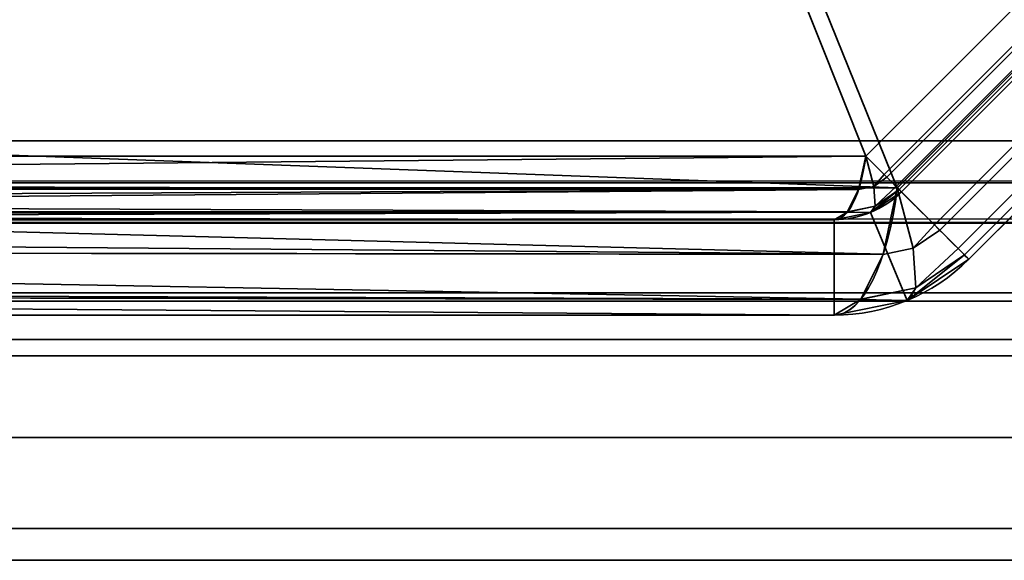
# Model space of a CAD drawing. Header units: millimetres. Extents: x -603 to 3703, y -115 to 249.
# Tile 317 of 656: x 1012.04 to 1019.27, y -33.3 to -29.33. Entities that reach past the tile are written whole.
import ezdxf

# ---------------------------------------------------------------- set-up
doc = ezdxf.new("R2010")
doc.units = ezdxf.units.MM
doc.layers.add('152', color=7, linetype='Continuous', true_color=0xffffff)

# ---------------------------------------------------------------- blocks, each defined once
blk = doc.blocks.new('UG_SURFACE_126')
at = {"layer": '152', "color": 252, "linetype": 'Continuous', "lineweight": 35}
for points in [[(1008.8675, -6.8266, 1160.357), (998.8266, -16.8675, 1160.357), (998.8266, -30.3324, 1165.4195), (1018.2525, -30.3324, 1172.7232)], [(1018.2525, -30.3324, 999.7768), (998.8266, -30.3324, 1007.0806), (998.8266, -16.8675, 1012.143), (1008.8675, -6.8266, 1012.143)], [(1018.2525, -30.3324, 1172.7232), (1022.3324, -26.2525, 1172.7232), (1022.3324, -6.8266, 1165.4195), (1008.8675, -6.8266, 1160.357)], [(1008.8675, -6.8266, 1012.143), (1022.3324, -6.8266, 1007.0806), (1022.3324, -26.2525, 999.7768), (1018.2525, -30.3324, 999.7768)], [(1018.4848, -30.5648, 1172.1051), (999.5266, -29.8676, 1164.7152), (999.5266, -17.1575, 1159.9364), (1009.1574, -7.5266, 1159.9364)], [(1009.1574, -7.5266, 1159.9364), (1021.8676, -7.5266, 1164.7152), (1022.5648, -26.4849, 1172.1051), (1018.4848, -30.5648, 1172.1051)], [(999.5266, -17.1575, 1012.5636), (999.5266, -29.8676, 1007.7848), (1018.4848, -30.5648, 1000.3949), (1022.5648, -26.4849, 1000.3949)], [(1018.3887, -30.4687, 1172.884), (1022.4687, -26.3888, 1172.884), (1022.3324, -26.2525, 1172.7232), (1018.2525, -30.3324, 1172.7232)], [(1022.4687, -26.3888, 999.616), (1018.3887, -30.4687, 999.616), (1018.2525, -30.3324, 999.7768), (1022.3324, -26.2525, 999.7768)], [(1022.4884, -26.4084, 1172.9071), (1022.4687, -26.3888, 1172.884), (1018.3887, -30.4687, 1172.884), (1018.4084, -30.4883, 1172.9071)], [(1018.4084, -30.4883, 999.5928), (1018.3887, -30.4687, 999.616), (1022.4687, -26.3888, 999.616), (1022.4884, -26.4084, 999.5928)], [(1018.4084, -30.4883, 1172.9071), (1018.4761, -30.556, 1173.0992), (1022.5559, -26.4761, 1173.0992), (1022.4884, -26.4084, 1172.9071)], [(1022.4884, -26.4084, 999.5928), (1022.5559, -26.4761, 999.4008), (1018.4761, -30.556, 999.4008), (1018.4084, -30.4883, 999.5928)], [(1022.579, -26.499, 1173.1642), (1022.5559, -26.4761, 1173.0992), (1018.4761, -30.556, 1173.0992), (1018.499, -30.5789, 1173.1642)], [(1018.499, -30.5789, 999.3358), (1018.4761, -30.556, 999.4008), (1022.5559, -26.4761, 999.4008), (1022.579, -26.499, 999.3358)], [(1022.8374, -26.7575, 1172.4267), (1018.7575, -30.8374, 1172.4267), (1018.4848, -30.5648, 1172.1051), (1022.5648, -26.4849, 1172.1051)], [(1018.7575, -30.8374, 1000.0733), (1022.8374, -26.7575, 1000.0733), (1022.5648, -26.4849, 1000.3949), (1018.4848, -30.5648, 1000.3949)], [(1018.499, -30.5789, 1173.1642), (1018.5151, -30.595, 1173.3412), (1022.5949, -26.5151, 1173.3412), (1022.579, -26.499, 1173.1642)], [(1022.579, -26.499, 999.3358), (1022.5949, -26.5151, 999.1588), (1018.5151, -30.595, 999.1588), (1018.499, -30.5789, 999.3358)], [(1022.5949, -26.5151, 1173.3412), (1018.5151, -30.595, 1173.3412), (1018.5151, -30.595, 1191.25), (1022.5949, -26.5151, 1191.25)], [(1018.5151, -30.595, 999.1588), (1022.5949, -26.5151, 999.1588), (1022.5949, -26.5151, 981.25), (1018.5151, -30.595, 981.25)], [(1019.0101, -31.09, 1191.25), (1023.09, -27.01, 1191.25), (1022.5949, -26.5151, 1191.25), (1018.5151, -30.595, 1191.25)], [(1018.5151, -30.595, 981.25), (1022.5949, -26.5151, 981.25), (1023.09, -27.01, 981.25), (1019.0101, -31.09, 981.25)], [(1018.7968, -30.8767, 1172.4731), (1018.7575, -30.8374, 1172.4267), (1022.8374, -26.7575, 1172.4267), (1022.8766, -26.7968, 1172.4731)], [(1022.8766, -26.7968, 1000.0269), (1022.8374, -26.7575, 1000.0733), (1018.7575, -30.8374, 1000.0733), (1018.7968, -30.8767, 1000.0269)], [(1022.8766, -26.7968, 1172.4731), (1023.0119, -26.9321, 1172.8572), (1018.9321, -31.012, 1172.8572), (1018.7968, -30.8767, 1172.4731)], [(1018.7968, -30.8767, 1000.0269), (1018.9321, -31.012, 999.6428), (1023.0119, -26.9321, 999.6428), (1022.8766, -26.7968, 1000.0269)], [(1018.9779, -31.0578, 1172.9873), (1018.9321, -31.012, 1172.8572), (1023.0119, -26.9321, 1172.8572), (1023.0578, -26.9779, 1172.9873)], [(1023.0578, -26.9779, 999.5127), (1023.0119, -26.9321, 999.6428), (1018.9321, -31.012, 999.6428), (1018.9779, -31.0578, 999.5127)], [(1023.0578, -26.9779, 1172.9873), (1023.09, -27.01, 1173.3412), (1019.0101, -31.09, 1173.3412), (1018.9779, -31.0578, 1172.9873)], [(1018.9779, -31.0578, 999.5127), (1019.0101, -31.09, 999.1588), (1023.09, -27.01, 999.1588), (1023.0578, -26.9779, 999.5127)], [(1019.0101, -31.09, 1173.3412), (1023.09, -27.01, 1173.3412), (1023.09, -27.01, 1191.25), (1019.0101, -31.09, 1191.25)], [(1023.09, -27.01, 999.1588), (1019.0101, -31.09, 999.1588), (1019.0101, -31.09, 981.25), (1023.09, -27.01, 981.25)], [(1018.4848, -30.5648, 1172.1051), (999.4075, -30.5648, 1164.9325), (999.5266, -29.8676, 1164.7152)], [(999.5266, -29.8676, 1007.7848), (999.4075, -30.5648, 1007.5675), (1018.4848, -30.5648, 1000.3949)], [(1018.2525, -30.3324, 1172.7232), (998.8266, -30.3324, 1165.4195), (998.7909, -30.5217, 1165.5146)], [(998.7909, -30.5217, 1165.5146), (1018.2004, -30.5765, 1172.8617), (1018.2525, -30.3324, 1172.7232)], [(1018.2525, -30.3324, 999.7768), (1018.2004, -30.5765, 999.6383), (998.7909, -30.5217, 1006.9854)], [(998.7909, -30.5217, 1006.9854), (998.8266, -30.3324, 1007.0806), (1018.2525, -30.3324, 999.7768)], [(1018.3111, -30.5545, 1172.8954), (1018.2525, -30.3324, 1172.7232), (1018.2004, -30.5765, 1172.8617)], [(1018.2004, -30.5765, 999.6383), (1018.2525, -30.3324, 999.7768), (1018.3111, -30.5545, 999.6045)], [(1018.3887, -30.4687, 1172.884), (1018.2525, -30.3324, 1172.7232), (1018.3111, -30.5545, 1172.8954)], [(1018.3111, -30.5545, 999.6045), (1018.2525, -30.3324, 999.7768), (1018.3887, -30.4687, 999.616)], [(998.7909, -30.5217, 1165.5146), (998.7728, -30.5714, 1165.5626), (1018.2004, -30.5765, 1172.8617)], [(1018.2004, -30.5765, 999.6383), (998.7728, -30.5714, 1006.9374), (998.7909, -30.5217, 1006.9854)], [(1018.3111, -30.5545, 1172.8954), (1018.4084, -30.4883, 1172.9071), (1018.3887, -30.4687, 1172.884)], [(1018.3887, -30.4687, 999.616), (1018.4084, -30.4883, 999.5928), (1018.3111, -30.5545, 999.6045)], [(1018.4761, -30.556, 1173.0992), (1018.4084, -30.4883, 1172.9071), (1018.3111, -30.5545, 1172.8954), (1018.3209, -30.7002, 1173.1429)], [(1018.3209, -30.7002, 999.3571), (1018.3111, -30.5545, 999.6045), (1018.4084, -30.4883, 999.5928), (1018.4761, -30.556, 999.4008)], [(1018.2, -30.578, 999.6375), (998.6914, -30.7352, 1006.721), (998.7366, -30.6713, 1006.8412)], [(1018.2, -30.578, 999.6375), (1018.1184, -30.7412, 999.4201), (998.6914, -30.7352, 1006.721)], [(1018.2, -30.578, 1172.8625), (998.7728, -30.5714, 1165.5626), (998.7366, -30.6713, 1165.6588)], [(1018.2, -30.578, 999.6375), (998.7366, -30.6713, 1006.8412), (998.7728, -30.5714, 1006.9374)], [(1018.1184, -30.7412, 1173.08), (1018.2, -30.578, 1172.8625), (998.7366, -30.6713, 1165.6588)], [(1018.2, -30.578, 1172.8625), (1018.2004, -30.5765, 1172.8617), (998.7728, -30.5714, 1165.5626)], [(998.7728, -30.5714, 1006.9374), (1018.2004, -30.5765, 999.6383), (1018.2, -30.578, 999.6375)], [(1018.3806, -31.0531, 1172.3822), (999.1848, -30.895, 1165.0285), (999.4075, -30.5648, 1164.9325)], [(999.4075, -30.5648, 1007.5675), (999.1848, -30.895, 1007.4716), (1018.3806, -31.0531, 1000.1178)], [(999.4075, -30.5648, 1164.9325), (1018.4848, -30.5648, 1172.1051), (1018.3806, -31.0531, 1172.3822)], [(1018.3806, -31.0531, 1000.1178), (1018.4848, -30.5648, 1000.3949), (999.4075, -30.5648, 1007.5675)], [(1018.3209, -30.7002, 1173.1429), (1018.3111, -30.5545, 1172.8954), (1018.2, -30.578, 1172.8625), (1018.1184, -30.7412, 1173.08)], [(1018.1184, -30.7412, 999.4201), (1018.2, -30.578, 999.6375), (1018.3111, -30.5545, 999.6045), (1018.3209, -30.7002, 999.3571)], [(1018.2004, -30.5765, 1172.8617), (1018.2, -30.578, 1172.8625), (1018.3111, -30.5545, 1172.8954)], [(1018.3111, -30.5545, 999.6045), (1018.2, -30.578, 999.6375), (1018.2004, -30.5765, 999.6383)], [(1018.288, -30.7467, 1191.25), (1018.5151, -30.595, 1191.25), (1018.5151, -30.595, 1173.3412), (1018.2956, -30.7416, 1173.3412)], [(1018.5151, -30.595, 981.25), (1018.288, -30.7467, 981.25), (1018.288, -30.7467, 999.1588), (1018.2956, -30.7416, 999.1588)], [(1018.5151, -30.595, 1191.25), (1018.288, -30.7467, 1191.25), (1018.5559, -31.3934, 1191.25), (1019.0101, -31.09, 1191.25)], [(1019.0101, -31.09, 981.25), (1018.5559, -31.3934, 981.25), (1018.288, -30.7467, 981.25), (1018.5151, -30.595, 981.25)], [(1018.2956, -30.7416, 1173.3412), (1018.5151, -30.595, 1173.3412), (1018.499, -30.5789, 1173.1642)], [(1018.499, -30.5789, 1173.1642), (1018.3209, -30.7002, 1173.1429), (1018.2956, -30.7416, 1173.3412)], [(1018.2956, -30.7416, 999.1588), (1018.3209, -30.7002, 999.3571), (1018.499, -30.5789, 999.3358)], [(1018.499, -30.5789, 999.3358), (1018.5151, -30.595, 999.1588), (1018.2956, -30.7416, 999.1588)], [(1018.2956, -30.7416, 999.1588), (1018.5151, -30.595, 999.1588), (1018.5151, -30.595, 981.25)], [(1018.3209, -30.7002, 1173.1429), (1018.499, -30.5789, 1173.1642), (1018.4761, -30.556, 1173.0992)], [(1018.4761, -30.556, 999.4008), (1018.499, -30.5789, 999.3358), (1018.3209, -30.7002, 999.3571)], [(1018.4848, -30.5648, 1172.1051), (1018.6023, -31.0091, 1172.4497), (1018.38, -31.056, 1172.3839), (1018.3806, -31.0531, 1172.3822)], [(1018.4848, -30.5648, 1000.3949), (1018.3806, -31.0531, 1000.1178), (1018.38, -31.056, 1000.1161), (1018.6023, -31.0091, 1000.0502)], [(1018.6023, -31.0091, 1172.4497), (1018.4848, -30.5648, 1172.1051), (1018.7575, -30.8374, 1172.4267)], [(1018.7575, -30.8374, 1000.0733), (1018.4848, -30.5648, 1000.3949), (1018.6023, -31.0091, 1000.0502)], [(998.7366, -30.6713, 1165.6588), (998.6914, -30.7352, 1165.779), (1018.1184, -30.7412, 1173.08)], [(1018.1173, -30.7431, 999.4175), (998.5942, -30.8, 1006.4625), (998.6689, -30.767, 1006.6612)], [(1018.1173, -30.7431, 999.4175), (1018.0202, -30.8, 999.1588), (998.5942, -30.8, 1006.4625)], [(1018.1173, -30.7431, 1173.0825), (998.6914, -30.7352, 1165.779), (998.6689, -30.767, 1165.8388)], [(1018.1173, -30.7431, 999.4175), (998.6689, -30.767, 1006.6612), (998.6914, -30.7352, 1006.721)], [(1018.0202, -30.8, 1173.3412), (1018.1173, -30.7431, 1173.0825), (998.6689, -30.767, 1165.8388)], [(1018.1173, -30.7431, 1173.0825), (1018.1184, -30.7412, 1173.08), (998.6914, -30.7352, 1165.779)], [(998.6914, -30.7352, 1006.721), (1018.1184, -30.7412, 999.4201), (1018.1173, -30.7431, 999.4175)], [(1018.1173, -30.7431, 1173.0825), (1018.0202, -30.8, 1173.3412), (1018.288, -30.7467, 1173.3412)], [(1018.288, -30.7467, 999.1588), (1018.0202, -30.8, 999.1588), (1018.1173, -30.7431, 999.4175)], [(1018.288, -30.7467, 1173.3412), (1018.3209, -30.7002, 1173.1429), (1018.1173, -30.7431, 1173.0825)], [(1018.1184, -30.7412, 1173.08), (1018.1173, -30.7431, 1173.0825), (1018.3209, -30.7002, 1173.1429)], [(1018.3209, -30.7002, 999.3571), (1018.1173, -30.7431, 999.4175), (1018.1184, -30.7412, 999.4201)], [(1018.1173, -30.7431, 999.4175), (1018.3209, -30.7002, 999.3571), (1018.288, -30.7467, 999.1588)], [(1018.288, -30.7467, 1173.3412), (1018.2956, -30.7416, 1173.3412), (1018.3209, -30.7002, 1173.1429)], [(1018.3209, -30.7002, 999.3571), (1018.2956, -30.7416, 999.1588), (1018.288, -30.7467, 999.1588)], [(1018.2956, -30.7416, 1173.3412), (1018.288, -30.7467, 1173.3412), (1018.288, -30.7467, 1191.25)], [(998.5942, -30.8, 1006.4625), (1018.0202, -30.8, 999.1588), (1018.0202, -30.8, 981.25), (997.6, -30.8, 981.25)], [(1018.0202, -31.5, 981.25), (997.6, -31.5, 981.25), (997.6, -30.8, 981.25), (1018.0202, -30.8, 981.25)], [(998.6689, -30.767, 1165.8388), (998.5942, -30.8, 1166.0376), (1018.0202, -30.8, 1173.3412)], [(1018.0202, -30.8, 1173.3412), (998.5942, -30.8, 1166.0376), (999, -30.8, 1166.25)], [(999, -30.8, 1166.25), (1018.0202, -30.8, 1191.25), (1018.0202, -30.8, 1173.3412)], [(999, -30.8, 1166.25), (1001, -30.8, 1191.25), (1018.0202, -30.8, 1191.25)], [(1018.0202, -30.8, 1191.25), (1001, -30.8, 1191.25), (1001, -31.5, 1191.25), (1018.0202, -31.5, 1191.25)], [(1018.0202, -30.8, 1173.3412), (1018.0202, -30.8, 1191.25), (1018.288, -30.7467, 1191.25), (1018.288, -30.7467, 1173.3412)], [(1018.0202, -30.8, 981.25), (1018.0202, -30.8, 999.1588), (1018.288, -30.7467, 999.1588), (1018.288, -30.7467, 981.25)], [(1018.0202, -31.5, 1191.25), (1018.5559, -31.3934, 1191.25), (1018.288, -30.7467, 1191.25), (1018.0202, -30.8, 1191.25)], [(1018.0202, -30.8, 981.25), (1018.288, -30.7467, 981.25), (1018.5559, -31.3934, 981.25), (1018.0202, -31.5, 981.25)], [(1018.7575, -30.8374, 1172.4267), (1018.7968, -30.8767, 1172.4731), (1018.6023, -31.0091, 1172.4497)], [(1018.6023, -31.0091, 1000.0502), (1018.7968, -30.8767, 1000.0269), (1018.7575, -30.8374, 1000.0733)], [(1018.6216, -31.3003, 1172.9445), (1018.6023, -31.0091, 1172.4497), (1018.7968, -30.8767, 1172.4731), (1018.9321, -31.012, 1172.8572)], [(1018.9321, -31.012, 999.6428), (1018.7968, -30.8767, 1000.0269), (1018.6023, -31.0091, 1000.0502), (1018.6216, -31.3003, 999.5555)], [(1018.3806, -31.0531, 1172.3822), (998.9883, -31.0309, 1165.1131), (999.1848, -30.895, 1165.0285)], [(999.1848, -30.895, 1007.4716), (998.9883, -31.0309, 1007.3869), (1018.3806, -31.0531, 1000.1178)], [(1018.2166, -31.3824, 1172.8187), (998.5735, -31.3178, 1165.2919), (998.9883, -31.0309, 1165.1131)], [(998.9883, -31.0309, 1007.3869), (998.5735, -31.3178, 1007.2081), (1018.2166, -31.3824, 999.6814)], [(998.9883, -31.0309, 1165.1131), (1018.3806, -31.0531, 1172.3822), (1018.38, -31.056, 1172.3839)], [(998.9883, -31.0309, 1165.1131), (1018.38, -31.056, 1172.3839), (1018.2166, -31.3824, 1172.8187)], [(1018.2166, -31.3824, 999.6814), (1018.38, -31.056, 1000.1161), (998.9883, -31.0309, 1007.3869)], [(1018.38, -31.056, 1000.1161), (1018.3806, -31.0531, 1000.1178), (998.9883, -31.0309, 1007.3869)], [(1018.2166, -31.3824, 1172.8187), (1018.38, -31.056, 1172.3839), (1018.6023, -31.0091, 1172.4497), (1018.6216, -31.3003, 1172.9445)], [(1018.6216, -31.3003, 999.5555), (1018.6023, -31.0091, 1000.0502), (1018.38, -31.056, 1000.1161), (1018.2166, -31.3824, 999.6814)], [(1018.9321, -31.012, 1172.8572), (1018.9779, -31.0578, 1172.9873), (1018.6216, -31.3003, 1172.9445)], [(1018.6216, -31.3003, 999.5555), (1018.9779, -31.0578, 999.5127), (1018.9321, -31.012, 999.6428)], [(1019.0101, -31.09, 1191.25), (1018.5559, -31.3934, 1191.25), (1018.5559, -31.3934, 1173.3412), (1018.5713, -31.3832, 1173.3412)], [(1018.5559, -31.3934, 981.25), (1019.0101, -31.09, 981.25), (1019.0101, -31.09, 999.1588), (1018.5713, -31.3832, 999.1588)], [(1018.5713, -31.3832, 1173.3412), (1018.6216, -31.3003, 1172.9445), (1018.9779, -31.0578, 1172.9873)], [(1018.9779, -31.0578, 1172.9873), (1019.0101, -31.09, 1173.3412), (1018.5713, -31.3832, 1173.3412)], [(1018.5713, -31.3832, 999.1588), (1019.0101, -31.09, 999.1588), (1018.9779, -31.0578, 999.5127)], [(1018.9779, -31.0578, 999.5127), (1018.6216, -31.3003, 999.5555), (1018.5713, -31.3832, 999.1588)], [(1018.5713, -31.3832, 1173.3412), (1019.0101, -31.09, 1173.3412), (1019.0101, -31.09, 1191.25)], [(1018.2166, -31.3824, 1172.8187), (998.3881, -31.3547, 1165.3718), (998.5735, -31.3178, 1165.2919)], [(998.5735, -31.3178, 1007.2081), (998.3881, -31.3547, 1007.1282), (1018.2166, -31.3824, 999.6814)], [(1018.6216, -31.3003, 1172.9445), (1018.2146, -31.3863, 1172.8238), (1018.2166, -31.3824, 1172.8187)], [(1018.2146, -31.3863, 1172.8238), (1018.6216, -31.3003, 1172.9445), (1018.5559, -31.3934, 1173.3412)], [(1018.5559, -31.3934, 999.1588), (1018.6216, -31.3003, 999.5555), (1018.2146, -31.3863, 999.6762)], [(1018.2166, -31.3824, 999.6814), (1018.2146, -31.3863, 999.6762), (1018.6216, -31.3003, 999.5555)], [(1018.6216, -31.3003, 1172.9445), (1018.5713, -31.3832, 1173.3412), (1018.5559, -31.3934, 1173.3412)], [(1018.5559, -31.3934, 999.1588), (1018.5713, -31.3832, 999.1588), (1018.6216, -31.3003, 999.5555)], [(1018.0202, -31.5, 1173.3412), (997.659, -31.5, 1165.6859), (998.3881, -31.3547, 1165.3718)], [(998.3881, -31.3547, 1007.1282), (997.659, -31.5, 1006.8141), (1018.0202, -31.5, 999.1588)], [(998.3881, -31.3547, 1165.3718), (1018.2166, -31.3824, 1172.8187), (1018.2146, -31.3863, 1172.8238)], [(998.3881, -31.3547, 1165.3718), (1018.2146, -31.3863, 1172.8238), (1018.0202, -31.5, 1173.3412)], [(1018.0202, -31.5, 999.1588), (1018.2146, -31.3863, 999.6762), (998.3881, -31.3547, 1007.1282)], [(1018.2146, -31.3863, 999.6762), (1018.2166, -31.3824, 999.6814), (998.3881, -31.3547, 1007.1282)], [(1018.5559, -31.3934, 1173.3412), (1018.0202, -31.5, 1173.3412), (1018.2146, -31.3863, 1172.8238)], [(1018.2146, -31.3863, 999.6762), (1018.0202, -31.5, 999.1588), (1018.5559, -31.3934, 999.1588)], [(1018.5559, -31.3934, 1173.3412), (1018.5559, -31.3934, 1191.25), (1018.0202, -31.5, 1191.25), (1018.0202, -31.5, 1173.3412)], [(1018.5559, -31.3934, 981.25), (1018.5559, -31.3934, 999.1588), (1018.0202, -31.5, 999.1588), (1018.0202, -31.5, 981.25)], [(1018.5713, -31.3832, 999.1588), (1018.5559, -31.3934, 999.1588), (1018.5559, -31.3934, 981.25)], [(997.6, -31.5, 981.25), (1018.0202, -31.5, 981.25), (1018.0202, -31.5, 999.1588), (997.659, -31.5, 1006.8141)], [(999, -31.5, 1166.25), (997.659, -31.5, 1165.6859), (1018.0202, -31.5, 1173.3412)], [(1018.0202, -31.5, 1173.3412), (1018.0202, -31.5, 1191.25), (1001, -31.5, 1191.25), (999, -31.5, 1178.6225)], [(999, -31.5, 1178.6225), (999, -31.5, 1166.25), (1018.0202, -31.5, 1173.3412)]]:
    blk.add_3dface(points, dxfattribs=at)
blk = doc.blocks.new('UG_SURFACE_142')
at = {"layer": '152', "color": 252, "linetype": 'Continuous', "lineweight": 35}
for points in [[(1008.8675, -6.8266, 1160.357), (998.8266, -16.8675, 1160.357), (998.8266, -30.3324, 1165.4195), (1018.2525, -30.3324, 1172.7232)], [(1018.2525, -30.3324, 999.7768), (998.8266, -30.3324, 1007.0806), (998.8266, -16.8675, 1012.143), (1008.8675, -6.8266, 1012.143)], [(1018.2525, -30.3324, 1172.7232), (1022.3324, -26.2525, 1172.7232), (1022.3324, -6.8266, 1165.4195), (1008.8675, -6.8266, 1160.357)], [(1008.8675, -6.8266, 1012.143), (1022.3324, -6.8266, 1007.0806), (1022.3324, -26.2525, 999.7768), (1018.2525, -30.3324, 999.7768)], [(1018.4848, -30.5648, 1172.1051), (999.5266, -29.8676, 1164.7152), (999.5266, -17.1575, 1159.9364), (1009.1574, -7.5266, 1159.9364)], [(1009.1574, -7.5266, 1159.9364), (1021.8676, -7.5266, 1164.7152), (1022.5648, -26.4849, 1172.1051), (1018.4848, -30.5648, 1172.1051)], [(999.5266, -17.1575, 1012.5636), (999.5266, -29.8676, 1007.7848), (1018.4848, -30.5648, 1000.3949), (1022.5648, -26.4849, 1000.3949)], [(1018.3887, -30.4687, 1172.884), (1022.4687, -26.3888, 1172.884), (1022.3324, -26.2525, 1172.7232), (1018.2525, -30.3324, 1172.7232)], [(1022.4687, -26.3888, 999.616), (1018.3887, -30.4687, 999.616), (1018.2525, -30.3324, 999.7768), (1022.3324, -26.2525, 999.7768)], [(1022.4884, -26.4084, 1172.9071), (1022.4687, -26.3888, 1172.884), (1018.3887, -30.4687, 1172.884), (1018.4084, -30.4883, 1172.9071)], [(1018.4084, -30.4883, 999.5928), (1018.3887, -30.4687, 999.616), (1022.4687, -26.3888, 999.616), (1022.4884, -26.4084, 999.5928)], [(1018.4084, -30.4883, 1172.9071), (1018.4761, -30.556, 1173.0992), (1022.5559, -26.4761, 1173.0992), (1022.4884, -26.4084, 1172.9071)], [(1022.4884, -26.4084, 999.5928), (1022.5559, -26.4761, 999.4008), (1018.4761, -30.556, 999.4008), (1018.4084, -30.4883, 999.5928)], [(1022.579, -26.499, 1173.1642), (1022.5559, -26.4761, 1173.0992), (1018.4761, -30.556, 1173.0992), (1018.499, -30.5789, 1173.1642)], [(1018.499, -30.5789, 999.3358), (1018.4761, -30.556, 999.4008), (1022.5559, -26.4761, 999.4008), (1022.579, -26.499, 999.3358)], [(1022.8374, -26.7575, 1172.4267), (1018.7575, -30.8374, 1172.4267), (1018.4848, -30.5648, 1172.1051), (1022.5648, -26.4849, 1172.1051)], [(1018.7575, -30.8374, 1000.0733), (1022.8374, -26.7575, 1000.0733), (1022.5648, -26.4849, 1000.3949), (1018.4848, -30.5648, 1000.3949)], [(1018.499, -30.5789, 1173.1642), (1018.5151, -30.595, 1173.3412), (1022.5949, -26.5151, 1173.3412), (1022.579, -26.499, 1173.1642)], [(1022.579, -26.499, 999.3358), (1022.5949, -26.5151, 999.1588), (1018.5151, -30.595, 999.1588), (1018.499, -30.5789, 999.3358)], [(1022.5949, -26.5151, 1173.3412), (1018.5151, -30.595, 1173.3412), (1018.5151, -30.595, 1191.25), (1022.5949, -26.5151, 1191.25)], [(1018.5151, -30.595, 999.1588), (1022.5949, -26.5151, 999.1588), (1022.5949, -26.5151, 981.25), (1018.5151, -30.595, 981.25)], [(1019.0101, -31.09, 1191.25), (1023.09, -27.01, 1191.25), (1022.5949, -26.5151, 1191.25), (1018.5151, -30.595, 1191.25)], [(1018.5151, -30.595, 981.25), (1022.5949, -26.5151, 981.25), (1023.09, -27.01, 981.25), (1019.0101, -31.09, 981.25)], [(1018.7968, -30.8767, 1172.4731), (1018.7575, -30.8374, 1172.4267), (1022.8374, -26.7575, 1172.4267), (1022.8766, -26.7968, 1172.4731)], [(1022.8766, -26.7968, 1000.0269), (1022.8374, -26.7575, 1000.0733), (1018.7575, -30.8374, 1000.0733), (1018.7968, -30.8767, 1000.0269)], [(1022.8766, -26.7968, 1172.4731), (1023.0119, -26.9321, 1172.8572), (1018.9321, -31.012, 1172.8572), (1018.7968, -30.8767, 1172.4731)], [(1018.7968, -30.8767, 1000.0269), (1018.9321, -31.012, 999.6428), (1023.0119, -26.9321, 999.6428), (1022.8766, -26.7968, 1000.0269)], [(1018.9779, -31.0578, 1172.9873), (1018.9321, -31.012, 1172.8572), (1023.0119, -26.9321, 1172.8572), (1023.0578, -26.9779, 1172.9873)], [(1023.0578, -26.9779, 999.5127), (1023.0119, -26.9321, 999.6428), (1018.9321, -31.012, 999.6428), (1018.9779, -31.0578, 999.5127)], [(1023.0578, -26.9779, 1172.9873), (1023.09, -27.01, 1173.3412), (1019.0101, -31.09, 1173.3412), (1018.9779, -31.0578, 1172.9873)], [(1018.9779, -31.0578, 999.5127), (1019.0101, -31.09, 999.1588), (1023.09, -27.01, 999.1588), (1023.0578, -26.9779, 999.5127)], [(1019.0101, -31.09, 1173.3412), (1023.09, -27.01, 1173.3412), (1023.09, -27.01, 1191.25), (1019.0101, -31.09, 1191.25)], [(1023.09, -27.01, 999.1588), (1019.0101, -31.09, 999.1588), (1019.0101, -31.09, 981.25), (1023.09, -27.01, 981.25)], [(1018.4848, -30.5648, 1172.1051), (999.4075, -30.5648, 1164.9325), (999.5266, -29.8676, 1164.7152)], [(999.5266, -29.8676, 1007.7848), (999.4075, -30.5648, 1007.5675), (1018.4848, -30.5648, 1000.3949)], [(1018.2525, -30.3324, 1172.7232), (998.8266, -30.3324, 1165.4195), (998.7909, -30.5217, 1165.5146)], [(998.7909, -30.5217, 1165.5146), (1018.2004, -30.5765, 1172.8617), (1018.2525, -30.3324, 1172.7232)], [(1018.2525, -30.3324, 999.7768), (1018.2004, -30.5765, 999.6383), (998.7909, -30.5217, 1006.9854)], [(998.7909, -30.5217, 1006.9854), (998.8266, -30.3324, 1007.0806), (1018.2525, -30.3324, 999.7768)], [(1018.3111, -30.5545, 1172.8954), (1018.2525, -30.3324, 1172.7232), (1018.2004, -30.5765, 1172.8617)], [(1018.2004, -30.5765, 999.6383), (1018.2525, -30.3324, 999.7768), (1018.3111, -30.5545, 999.6045)], [(1018.3887, -30.4687, 1172.884), (1018.2525, -30.3324, 1172.7232), (1018.3111, -30.5545, 1172.8954)], [(1018.3111, -30.5545, 999.6045), (1018.2525, -30.3324, 999.7768), (1018.3887, -30.4687, 999.616)], [(998.7909, -30.5217, 1165.5146), (998.7728, -30.5714, 1165.5626), (1018.2004, -30.5765, 1172.8617)], [(1018.2004, -30.5765, 999.6383), (998.7728, -30.5714, 1006.9374), (998.7909, -30.5217, 1006.9854)], [(1018.3111, -30.5545, 1172.8954), (1018.4084, -30.4883, 1172.9071), (1018.3887, -30.4687, 1172.884)], [(1018.3887, -30.4687, 999.616), (1018.4084, -30.4883, 999.5928), (1018.3111, -30.5545, 999.6045)], [(1018.4761, -30.556, 1173.0992), (1018.4084, -30.4883, 1172.9071), (1018.3111, -30.5545, 1172.8954), (1018.3209, -30.7002, 1173.1429)], [(1018.3209, -30.7002, 999.3571), (1018.3111, -30.5545, 999.6045), (1018.4084, -30.4883, 999.5928), (1018.4761, -30.556, 999.4008)], [(1018.2, -30.578, 999.6375), (998.6914, -30.7352, 1006.721), (998.7366, -30.6713, 1006.8412)], [(1018.2, -30.578, 999.6375), (1018.1184, -30.7412, 999.4201), (998.6914, -30.7352, 1006.721)], [(1018.2, -30.578, 1172.8625), (998.7728, -30.5714, 1165.5626), (998.7366, -30.6713, 1165.6588)], [(1018.2, -30.578, 999.6375), (998.7366, -30.6713, 1006.8412), (998.7728, -30.5714, 1006.9374)], [(1018.1184, -30.7412, 1173.08), (1018.2, -30.578, 1172.8625), (998.7366, -30.6713, 1165.6588)], [(1018.2, -30.578, 1172.8625), (1018.2004, -30.5765, 1172.8617), (998.7728, -30.5714, 1165.5626)], [(998.7728, -30.5714, 1006.9374), (1018.2004, -30.5765, 999.6383), (1018.2, -30.578, 999.6375)], [(1018.3806, -31.0531, 1172.3822), (999.1848, -30.895, 1165.0285), (999.4075, -30.5648, 1164.9325)], [(999.4075, -30.5648, 1007.5675), (999.1848, -30.895, 1007.4716), (1018.3806, -31.0531, 1000.1178)], [(999.4075, -30.5648, 1164.9325), (1018.4848, -30.5648, 1172.1051), (1018.3806, -31.0531, 1172.3822)], [(1018.3806, -31.0531, 1000.1178), (1018.4848, -30.5648, 1000.3949), (999.4075, -30.5648, 1007.5675)], [(1018.3209, -30.7002, 1173.1429), (1018.3111, -30.5545, 1172.8954), (1018.2, -30.578, 1172.8625), (1018.1184, -30.7412, 1173.08)], [(1018.1184, -30.7412, 999.4201), (1018.2, -30.578, 999.6375), (1018.3111, -30.5545, 999.6045), (1018.3209, -30.7002, 999.3571)], [(1018.2004, -30.5765, 1172.8617), (1018.2, -30.578, 1172.8625), (1018.3111, -30.5545, 1172.8954)], [(1018.3111, -30.5545, 999.6045), (1018.2, -30.578, 999.6375), (1018.2004, -30.5765, 999.6383)], [(1018.288, -30.7467, 1191.25), (1018.5151, -30.595, 1191.25), (1018.5151, -30.595, 1173.3412), (1018.2956, -30.7416, 1173.3412)], [(1018.5151, -30.595, 981.25), (1018.288, -30.7467, 981.25), (1018.288, -30.7467, 999.1588), (1018.2956, -30.7416, 999.1588)], [(1018.5151, -30.595, 1191.25), (1018.288, -30.7467, 1191.25), (1018.5559, -31.3934, 1191.25), (1019.0101, -31.09, 1191.25)], [(1019.0101, -31.09, 981.25), (1018.5559, -31.3934, 981.25), (1018.288, -30.7467, 981.25), (1018.5151, -30.595, 981.25)], [(1018.2956, -30.7416, 1173.3412), (1018.5151, -30.595, 1173.3412), (1018.499, -30.5789, 1173.1642)], [(1018.499, -30.5789, 1173.1642), (1018.3209, -30.7002, 1173.1429), (1018.2956, -30.7416, 1173.3412)], [(1018.2956, -30.7416, 999.1588), (1018.3209, -30.7002, 999.3571), (1018.499, -30.5789, 999.3358)], [(1018.499, -30.5789, 999.3358), (1018.5151, -30.595, 999.1588), (1018.2956, -30.7416, 999.1588)], [(1018.2956, -30.7416, 999.1588), (1018.5151, -30.595, 999.1588), (1018.5151, -30.595, 981.25)], [(1018.3209, -30.7002, 1173.1429), (1018.499, -30.5789, 1173.1642), (1018.4761, -30.556, 1173.0992)], [(1018.4761, -30.556, 999.4008), (1018.499, -30.5789, 999.3358), (1018.3209, -30.7002, 999.3571)], [(1018.4848, -30.5648, 1172.1051), (1018.6023, -31.0091, 1172.4497), (1018.38, -31.056, 1172.3839), (1018.3806, -31.0531, 1172.3822)], [(1018.4848, -30.5648, 1000.3949), (1018.3806, -31.0531, 1000.1178), (1018.38, -31.056, 1000.1161), (1018.6023, -31.0091, 1000.0502)], [(1018.6023, -31.0091, 1172.4497), (1018.4848, -30.5648, 1172.1051), (1018.7575, -30.8374, 1172.4267)], [(1018.7575, -30.8374, 1000.0733), (1018.4848, -30.5648, 1000.3949), (1018.6023, -31.0091, 1000.0502)], [(998.7366, -30.6713, 1165.6588), (998.6914, -30.7352, 1165.779), (1018.1184, -30.7412, 1173.08)], [(1018.1173, -30.7431, 999.4175), (998.5942, -30.8, 1006.4625), (998.6689, -30.767, 1006.6612)], [(1018.1173, -30.7431, 999.4175), (1018.0202, -30.8, 999.1588), (998.5942, -30.8, 1006.4625)], [(1018.1173, -30.7431, 1173.0825), (998.6914, -30.7352, 1165.779), (998.6689, -30.767, 1165.8388)], [(1018.1173, -30.7431, 999.4175), (998.6689, -30.767, 1006.6612), (998.6914, -30.7352, 1006.721)], [(1018.0202, -30.8, 1173.3412), (1018.1173, -30.7431, 1173.0825), (998.6689, -30.767, 1165.8388)], [(1018.1173, -30.7431, 1173.0825), (1018.1184, -30.7412, 1173.08), (998.6914, -30.7352, 1165.779)], [(998.6914, -30.7352, 1006.721), (1018.1184, -30.7412, 999.4201), (1018.1173, -30.7431, 999.4175)], [(1018.1173, -30.7431, 1173.0825), (1018.0202, -30.8, 1173.3412), (1018.288, -30.7467, 1173.3412)], [(1018.288, -30.7467, 999.1588), (1018.0202, -30.8, 999.1588), (1018.1173, -30.7431, 999.4175)], [(1018.288, -30.7467, 1173.3412), (1018.3209, -30.7002, 1173.1429), (1018.1173, -30.7431, 1173.0825)], [(1018.1184, -30.7412, 1173.08), (1018.1173, -30.7431, 1173.0825), (1018.3209, -30.7002, 1173.1429)], [(1018.3209, -30.7002, 999.3571), (1018.1173, -30.7431, 999.4175), (1018.1184, -30.7412, 999.4201)], [(1018.1173, -30.7431, 999.4175), (1018.3209, -30.7002, 999.3571), (1018.288, -30.7467, 999.1588)], [(1018.288, -30.7467, 1173.3412), (1018.2956, -30.7416, 1173.3412), (1018.3209, -30.7002, 1173.1429)], [(1018.3209, -30.7002, 999.3571), (1018.2956, -30.7416, 999.1588), (1018.288, -30.7467, 999.1588)], [(1018.2956, -30.7416, 1173.3412), (1018.288, -30.7467, 1173.3412), (1018.288, -30.7467, 1191.25)], [(998.5942, -30.8, 1006.4625), (1018.0202, -30.8, 999.1588), (1018.0202, -30.8, 981.25), (997.6, -30.8, 981.25)], [(1018.0202, -31.5, 981.25), (997.6, -31.5, 981.25), (997.6, -30.8, 981.25), (1018.0202, -30.8, 981.25)], [(998.6689, -30.767, 1165.8388), (998.5942, -30.8, 1166.0376), (1018.0202, -30.8, 1173.3412)], [(1018.0202, -30.8, 1173.3412), (998.5942, -30.8, 1166.0376), (999, -30.8, 1166.25)], [(999, -30.8, 1166.25), (1018.0202, -30.8, 1191.25), (1018.0202, -30.8, 1173.3412)], [(999, -30.8, 1166.25), (1001, -30.8, 1191.25), (1018.0202, -30.8, 1191.25)], [(1018.0202, -30.8, 1191.25), (1001, -30.8, 1191.25), (1001, -31.5, 1191.25), (1018.0202, -31.5, 1191.25)], [(1018.0202, -30.8, 1173.3412), (1018.0202, -30.8, 1191.25), (1018.288, -30.7467, 1191.25), (1018.288, -30.7467, 1173.3412)], [(1018.0202, -30.8, 981.25), (1018.0202, -30.8, 999.1588), (1018.288, -30.7467, 999.1588), (1018.288, -30.7467, 981.25)], [(1018.0202, -31.5, 1191.25), (1018.5559, -31.3934, 1191.25), (1018.288, -30.7467, 1191.25), (1018.0202, -30.8, 1191.25)], [(1018.0202, -30.8, 981.25), (1018.288, -30.7467, 981.25), (1018.5559, -31.3934, 981.25), (1018.0202, -31.5, 981.25)], [(1018.7575, -30.8374, 1172.4267), (1018.7968, -30.8767, 1172.4731), (1018.6023, -31.0091, 1172.4497)], [(1018.6023, -31.0091, 1000.0502), (1018.7968, -30.8767, 1000.0269), (1018.7575, -30.8374, 1000.0733)], [(1018.6216, -31.3003, 1172.9445), (1018.6023, -31.0091, 1172.4497), (1018.7968, -30.8767, 1172.4731), (1018.9321, -31.012, 1172.8572)], [(1018.9321, -31.012, 999.6428), (1018.7968, -30.8767, 1000.0269), (1018.6023, -31.0091, 1000.0502), (1018.6216, -31.3003, 999.5555)], [(1018.3806, -31.0531, 1172.3822), (998.9883, -31.0309, 1165.1131), (999.1848, -30.895, 1165.0285)], [(999.1848, -30.895, 1007.4716), (998.9883, -31.0309, 1007.3869), (1018.3806, -31.0531, 1000.1178)], [(1018.2166, -31.3824, 1172.8187), (998.5735, -31.3178, 1165.2919), (998.9883, -31.0309, 1165.1131)], [(998.9883, -31.0309, 1007.3869), (998.5735, -31.3178, 1007.2081), (1018.2166, -31.3824, 999.6814)], [(998.9883, -31.0309, 1165.1131), (1018.3806, -31.0531, 1172.3822), (1018.38, -31.056, 1172.3839)], [(998.9883, -31.0309, 1165.1131), (1018.38, -31.056, 1172.3839), (1018.2166, -31.3824, 1172.8187)], [(1018.2166, -31.3824, 999.6814), (1018.38, -31.056, 1000.1161), (998.9883, -31.0309, 1007.3869)], [(1018.38, -31.056, 1000.1161), (1018.3806, -31.0531, 1000.1178), (998.9883, -31.0309, 1007.3869)], [(1018.2166, -31.3824, 1172.8187), (1018.38, -31.056, 1172.3839), (1018.6023, -31.0091, 1172.4497), (1018.6216, -31.3003, 1172.9445)], [(1018.6216, -31.3003, 999.5555), (1018.6023, -31.0091, 1000.0502), (1018.38, -31.056, 1000.1161), (1018.2166, -31.3824, 999.6814)], [(1018.9321, -31.012, 1172.8572), (1018.9779, -31.0578, 1172.9873), (1018.6216, -31.3003, 1172.9445)], [(1018.6216, -31.3003, 999.5555), (1018.9779, -31.0578, 999.5127), (1018.9321, -31.012, 999.6428)], [(1019.0101, -31.09, 1191.25), (1018.5559, -31.3934, 1191.25), (1018.5559, -31.3934, 1173.3412), (1018.5713, -31.3832, 1173.3412)], [(1018.5559, -31.3934, 981.25), (1019.0101, -31.09, 981.25), (1019.0101, -31.09, 999.1588), (1018.5713, -31.3832, 999.1588)], [(1018.5713, -31.3832, 1173.3412), (1018.6216, -31.3003, 1172.9445), (1018.9779, -31.0578, 1172.9873)], [(1018.9779, -31.0578, 1172.9873), (1019.0101, -31.09, 1173.3412), (1018.5713, -31.3832, 1173.3412)], [(1018.5713, -31.3832, 999.1588), (1019.0101, -31.09, 999.1588), (1018.9779, -31.0578, 999.5127)], [(1018.9779, -31.0578, 999.5127), (1018.6216, -31.3003, 999.5555), (1018.5713, -31.3832, 999.1588)], [(1018.5713, -31.3832, 1173.3412), (1019.0101, -31.09, 1173.3412), (1019.0101, -31.09, 1191.25)], [(1018.2166, -31.3824, 1172.8187), (998.3881, -31.3547, 1165.3718), (998.5735, -31.3178, 1165.2919)], [(998.5735, -31.3178, 1007.2081), (998.3881, -31.3547, 1007.1282), (1018.2166, -31.3824, 999.6814)], [(1018.6216, -31.3003, 1172.9445), (1018.2146, -31.3863, 1172.8238), (1018.2166, -31.3824, 1172.8187)], [(1018.2146, -31.3863, 1172.8238), (1018.6216, -31.3003, 1172.9445), (1018.5559, -31.3934, 1173.3412)], [(1018.5559, -31.3934, 999.1588), (1018.6216, -31.3003, 999.5555), (1018.2146, -31.3863, 999.6762)], [(1018.2166, -31.3824, 999.6814), (1018.2146, -31.3863, 999.6762), (1018.6216, -31.3003, 999.5555)], [(1018.6216, -31.3003, 1172.9445), (1018.5713, -31.3832, 1173.3412), (1018.5559, -31.3934, 1173.3412)], [(1018.5559, -31.3934, 999.1588), (1018.5713, -31.3832, 999.1588), (1018.6216, -31.3003, 999.5555)], [(1018.0202, -31.5, 1173.3412), (997.659, -31.5, 1165.6859), (998.3881, -31.3547, 1165.3718)], [(998.3881, -31.3547, 1007.1282), (997.659, -31.5, 1006.8141), (1018.0202, -31.5, 999.1588)], [(998.3881, -31.3547, 1165.3718), (1018.2166, -31.3824, 1172.8187), (1018.2146, -31.3863, 1172.8238)], [(998.3881, -31.3547, 1165.3718), (1018.2146, -31.3863, 1172.8238), (1018.0202, -31.5, 1173.3412)], [(1018.0202, -31.5, 999.1588), (1018.2146, -31.3863, 999.6762), (998.3881, -31.3547, 1007.1282)], [(1018.2146, -31.3863, 999.6762), (1018.2166, -31.3824, 999.6814), (998.3881, -31.3547, 1007.1282)], [(1018.5559, -31.3934, 1173.3412), (1018.0202, -31.5, 1173.3412), (1018.2146, -31.3863, 1172.8238)], [(1018.2146, -31.3863, 999.6762), (1018.0202, -31.5, 999.1588), (1018.5559, -31.3934, 999.1588)], [(1018.5559, -31.3934, 1173.3412), (1018.5559, -31.3934, 1191.25), (1018.0202, -31.5, 1191.25), (1018.0202, -31.5, 1173.3412)], [(1018.5559, -31.3934, 981.25), (1018.5559, -31.3934, 999.1588), (1018.0202, -31.5, 999.1588), (1018.0202, -31.5, 981.25)], [(1018.5713, -31.3832, 999.1588), (1018.5559, -31.3934, 999.1588), (1018.5559, -31.3934, 981.25)], [(997.6, -31.5, 981.25), (1018.0202, -31.5, 981.25), (1018.0202, -31.5, 999.1588), (997.659, -31.5, 1006.8141)], [(999, -31.5, 1166.25), (997.659, -31.5, 1165.6859), (1018.0202, -31.5, 1173.3412)], [(1018.0202, -31.5, 1173.3412), (1018.0202, -31.5, 1191.25), (1001, -31.5, 1191.25), (999, -31.5, 1178.6225)], [(999, -31.5, 1178.6225), (999, -31.5, 1166.25), (1018.0202, -31.5, 1173.3412)]]:
    blk.add_3dface(points, dxfattribs=at)
blk = doc.blocks.new('UG_SURFACE_150')
at = {"layer": '152', "color": 252, "linetype": 'Continuous', "lineweight": 35}
for points in [[(1021.92, -31.8, 2023.33), (1021.92, -31.8, -7.75), (973.08, -31.8, -7.75), (973.08, -31.8, 2072.17)], [(1021.92, -31.8, 2023.33), (973.08, -31.8, 2072.17), (973.08, -33.3, 2072.17), (1021.92, -33.3, 2023.33)], [(1021.92, -33.3, -7.75), (973.08, -33.3, -7.75), (973.08, -31.8, -7.75), (1021.92, -31.8, -7.75)], [(1021.92, -33.3, 2023.33), (973.08, -33.3, 2072.17), (973.08, -33.3, -7.75), (1021.92, -33.3, -7.75)]]:
    blk.add_3dface(points, dxfattribs=at)
blk = doc.blocks.new('UG_SURFACE_151')
at = {"layer": '152', "color": 252, "linetype": 'Continuous', "lineweight": 35}
for points in [[(1021.92, -31.8, 2023.33), (1021.92, -31.8, -7.75), (973.08, -31.8, -7.75), (973.08, -31.8, 2072.17)], [(1021.92, -31.8, 2023.33), (973.08, -31.8, 2072.17), (973.08, -33.3, 2072.17), (1021.92, -33.3, 2023.33)], [(1021.92, -33.3, -7.75), (973.08, -33.3, -7.75), (973.08, -31.8, -7.75), (1021.92, -31.8, -7.75)], [(1021.92, -33.3, 2023.33), (973.08, -33.3, 2072.17), (973.08, -33.3, -7.75), (1021.92, -33.3, -7.75)]]:
    blk.add_3dface(points, dxfattribs=at)
blk = doc.blocks.new('UG_SURFACE_152')
at = {"layer": '152', "color": 252, "linetype": 'Continuous', "lineweight": 35}
for points in [[(970, -13.3, 2075.2499), (970, -30.22, 2075.2499), (2030, -30.22, 2075.2499), (2030, -13.3, 2075.2499)], [(971.5, -13.3, 2073.75), (2028.5001, -13.3, 2073.75), (2028.5001, -30.22, 2073.75), (971.5, -30.22, 2073.75)], [(2030, -30.22, 2075.2499), (970, -30.22, 2075.2499), (970.0592, -30.8209, 2075.1908)], [(2029.9408, -30.8209, 2075.1908), (2030, -30.22, 2075.2499), (970.0592, -30.8209, 2075.1908)], [(971.5304, -30.5282, 2073.7197), (971.5, -30.22, 2073.75), (2028.5001, -30.22, 2073.75)], [(971.5304, -30.5282, 2073.7197), (2028.5001, -30.22, 2073.75), (2028.4696, -30.5282, 2073.7197)], [(2028.4696, -30.5282, 2073.7197), (2028.3797, -30.8246, 2073.6296), (971.6203, -30.8246, 2073.6296), (971.5304, -30.5282, 2073.7197)], [(970.0592, -30.8209, 2075.1908), (970.2345, -31.3987, 2075.0155), (2029.7656, -31.3987, 2075.0155), (2029.9408, -30.8209, 2075.1908)], [(2028.0373, -31.3372, 2073.2872), (971.9627, -31.3372, 2073.2872), (971.6203, -30.8246, 2073.6296), (2028.3797, -30.8246, 2073.6296)], [(2027.5247, -31.6797, 2072.7746), (972.4753, -31.6797, 2072.7746), (971.9627, -31.3372, 2073.2872), (2028.0373, -31.3372, 2073.2872)], [(2029.7656, -31.3987, 2075.0155), (970.2345, -31.3987, 2075.0155), (970.9021, -32.3979, 2074.348), (2029.0978, -32.3979, 2074.348)], [(2026.9201, -31.8, 2072.17), (973.08, -31.8, 2072.17), (972.4753, -31.6797, 2072.7746), (2027.5247, -31.6797, 2072.7746)], [(973.08, -31.8, 2072.17), (2026.9201, -31.8, 2072.17), (1978.08, -31.8, 2023.33), (1021.92, -31.8, 2023.33)], [(1021.92, -33.3, 2023.33), (973.08, -33.3, 2072.17), (973.08, -31.8, 2072.17), (1021.92, -31.8, 2023.33)], [(2029.0978, -32.3979, 2074.348), (970.9021, -32.3979, 2074.348), (971.9014, -33.0656, 2073.3488), (2028.0986, -33.0656, 2073.3488)], [(2028.0986, -33.0656, 2073.3488), (971.9014, -33.0656, 2073.3488), (973.08, -33.3, 2072.17), (2026.9201, -33.3, 2072.17)], [(973.08, -33.3, 2072.17), (1021.92, -33.3, 2023.33), (1978.08, -33.3, 2023.33), (2026.9201, -33.3, 2072.17)]]:
    blk.add_3dface(points, dxfattribs=at)

msp = doc.modelspace()

# ---------------------------------------------------------------- linework, layer by layer
at = {"layer": '152', "color": 252, "linetype": 'Continuous', "lineweight": -3, "true_color": 0x939598}
for p, q in [((1018.2525, -30.3324, 1172.7231), (1022.3324, -26.2525, 1172.7231)), ((1022.3324, -26.2525, 999.7769), (1018.2525, -30.3324, 999.7769)), ((1018.2525, -30.3324, 1172.7231), (1022.3324, -26.2525, 1172.7231)), ((1022.3324, -26.2525, 999.7769), (1018.2525, -30.3324, 999.7769)), ((1018.4849, -30.5648, 1000.3949), (1022.5648, -26.4849, 1000.3949)), ((1022.5648, -26.4849, 1172.1051), (1018.4849, -30.5648, 1172.1051)), ((1022.5648, -26.4849, 1172.1051), (1018.4849, -30.5648, 1172.1051)), ((1018.4849, -30.5648, 1000.3949), (1022.5648, -26.4849, 1000.3949)), ((1018.5151, -30.595, 981.25), (1022.595, -26.5151, 981.25)), ((1018.5151, -30.595, 1191.25), (1022.595, -26.5151, 1191.25)), ((1022.595, -26.5151, 1173.3412), (1018.5151, -30.595, 1173.3412)), ((1018.5151, -30.595, 999.1588), (1022.595, -26.5151, 999.1588)), ((1018.5151, -30.595, 981.25), (1022.595, -26.5151, 981.25)), ((1018.5151, -30.595, 999.1588), (1022.595, -26.5151, 999.1588)), ((1018.5151, -30.595, 1191.25), (1022.595, -26.5151, 1191.25)), ((1022.595, -26.5151, 1173.3412), (1018.5151, -30.595, 1173.3412)), ((1019.0101, -31.0899, 1173.3412), (1023.0899, -27.0101, 1173.3412)), ((1019.0101, -31.0899, 981.25), (1023.0899, -27.0101, 981.25)), ((1023.0899, -27.0101, 999.1588), (1019.0101, -31.0899, 999.1588)), ((1019.0101, -31.0899, 1191.25), (1023.0899, -27.0101, 1191.25)), ((1019.0101, -31.0899, 981.25), (1023.0899, -27.0101, 981.25)), ((1023.0899, -27.0101, 999.1588), (1019.0101, -31.0899, 999.1588)), ((1019.0101, -31.0899, 1173.3412), (1023.0899, -27.0101, 1173.3412)), ((1019.0101, -31.0899, 1191.25), (1023.0899, -27.0101, 1191.25)), ((2030, -30.22, 2075.25), (970, -30.22, 2075.25)), ((2028.5, -30.22, 2073.75), (971.5, -30.22, 2073.75)), ((1018.2525, -30.3324, 999.7769), (998.8266, -30.3324, 1007.0805)), ((998.8266, -30.3324, 1165.4195), (1018.2525, -30.3324, 1172.7231)), ((998.8266, -30.3324, 1165.4195), (1018.2525, -30.3324, 1172.7231)), ((1018.2525, -30.3324, 999.7769), (998.8266, -30.3324, 1007.0805)), ((1018.4849, -30.5648, 1172.1051), (999.4075, -30.5648, 1164.9325)), ((999.4075, -30.5648, 1007.5675), (1018.4849, -30.5648, 1000.3949)), ((1018.4849, -30.5648, 1172.1051), (999.4075, -30.5648, 1164.9325)), ((999.4075, -30.5648, 1007.5675), (1018.4849, -30.5648, 1000.3949)), ((1018.5151, -30.595, 999.1588), (1018.5151, -30.595, 981.25)), ((1018.5151, -30.595, 1191.25), (1018.5151, -30.595, 1173.3412)), ((1018.5151, -30.595, 1191.25), (1018.5151, -30.595, 1173.3412)), ((1018.5151, -30.595, 999.1588), (1018.5151, -30.595, 981.25)), ((997.6, -30.8, 981.25), (1018.0201, -30.8, 981.25)), ((997.6, -30.8, 981.25), (1018.0201, -30.8, 981.25)), ((1018.0201, -30.8, 1173.3412), (998.5942, -30.8, 1166.0376)), ((998.5942, -30.8, 1006.4624), (1018.0201, -30.8, 999.1588)), ((1018.0201, -30.8, 1173.3412), (998.5942, -30.8, 1166.0376)), ((998.5942, -30.8, 1006.4624), (1018.0201, -30.8, 999.1588)), ((1001, -30.8, 1191.25), (1018.0201, -30.8, 1191.25)), ((1001, -30.8, 1191.25), (1018.0201, -30.8, 1191.25)), ((1018.0201, -30.8, 1191.25), (1018.0201, -30.8, 1173.3412)), ((1018.0201, -30.8, 999.1588), (1018.0201, -30.8, 981.25)), ((1018.0201, -30.8, 1191.25), (1018.0201, -30.8, 1173.3412)), ((1018.0201, -30.8, 999.1588), (1018.0201, -30.8, 981.25)), ((1019.0101, -31.0899, 1191.25), (1019.0101, -31.0899, 1173.3412)), ((1019.0101, -31.0899, 999.1588), (1019.0101, -31.0899, 981.25)), ((1019.0101, -31.0899, 999.1588), (1019.0101, -31.0899, 981.25)), ((1019.0101, -31.0899, 1191.25), (1019.0101, -31.0899, 1173.3412)), ((997.6, -31.5, 981.25), (1018.0201, -31.5, 981.25)), ((997.6, -31.5, 981.25), (1018.0201, -31.5, 981.25)), ((997.659, -31.5, 1165.6859), (1018.0201, -31.5, 1173.3412)), ((1018.0201, -31.5, 999.1588), (997.659, -31.5, 1006.8141)), ((1018.0201, -31.5, 999.1588), (997.659, -31.5, 1006.8141)), ((997.659, -31.5, 1165.6859), (1018.0201, -31.5, 1173.3412)), ((1001, -31.5, 1191.25), (1018.0201, -31.5, 1191.25)), ((1001, -31.5, 1191.25), (1018.0201, -31.5, 1191.25)), ((1018.0201, -31.5, 999.1588), (1018.0201, -31.5, 981.25)), ((1018.0201, -31.5, 1191.25), (1018.0201, -31.5, 1173.3412)), ((1018.0201, -31.5, 1191.25), (1018.0201, -31.5, 1173.3412)), ((1018.0201, -31.5, 999.1588), (1018.0201, -31.5, 981.25)), ((1021.92, -31.8, -7.75), (973.08, -31.8, -7.75)), ((973.08, -31.8, 2072.17), (1021.92, -31.8, 2023.33)), ((973.08, -31.8, 2072.17), (1021.92, -31.8, 2023.33)), ((1021.92, -31.8, -7.75), (973.08, -31.8, -7.75)), ((973.08, -31.8, 2072.17), (1021.92, -31.8, 2023.33)), ((2026.92, -31.8, 2072.17), (973.08, -31.8, 2072.17)), ((1021.92, -33.3, -7.75), (973.08, -33.3, -7.75)), ((2026.92, -33.3, 2072.17), (973.08, -33.3, 2072.17)), ((1021.92, -33.3, -7.75), (973.08, -33.3, -7.75)), ((973.08, -33.3, 2072.17), (1021.92, -33.3, 2023.33)), ((973.08, -33.3, 2072.17), (1021.92, -33.3, 2023.33)), ((973.08, -33.3, 2072.17), (1021.92, -33.3, 2023.33))]:
    msp.add_line(p, q, dxfattribs=at)
at = {"layer": '152', "color": 252, "linetype": 'Continuous', "lineweight": -3, "true_color": 0x939598, "extrusion": (0.936029, 0, 0.351924)}
msp.add_arc((-30.1, 740.0156, 1365.8226), 0.7, 180, 250.61182, dxfattribs=at)
msp.add_arc((-30.1, 740.0156, 1365.8226), 0.7, 180, 250.61182, dxfattribs=at)
at = {"layer": '152', "color": 252, "linetype": 'Continuous', "lineweight": -3, "true_color": 0x939598, "extrusion": (0.936029, 0, -0.351924)}
msp.add_arc((-30.1, 1293.5067, 601.2684), 0.7, 109.38818, 180, dxfattribs=at)
msp.add_arc((-30.1, 1293.5067, 601.2684), 0.7, 109.38818, 180, dxfattribs=at)
at = {"layer": '152', "color": 252, "linetype": 'Continuous', "lineweight": -3, "true_color": 0x939598, "extrusion": (0.707107, 0.707107, -1.83544e-16)}
for centre, start, end in [((-741.1328, 1173.3412, 698.565), 180, 242), ((-741.1328, 999.1588, 698.565), 118, 180), ((-741.1328, 999.1588, 698.565), 118, 180), ((-741.1328, 1173.3412, 698.565), 180, 242)]:
    msp.add_arc(centre, 0.7, start, end, dxfattribs=at)
at = {"layer": '152', "color": 252, "linetype": 'Continuous', "lineweight": -3, "true_color": 0x939598, "extrusion": (-0.936029, 5.84436e-16, -0.351924)}
msp.add_arc((30.1, 740.0156, -1365.8226), 1.4, 289.38818, 0, dxfattribs=at)
msp.add_arc((30.1, 740.0156, -1365.8226), 1.4, 289.38818, 0, dxfattribs=at)
at = {"layer": '152', "color": 252, "linetype": 'Continuous', "lineweight": -3, "true_color": 0x939598, "extrusion": (-0.936029, 0, 0.351924)}
msp.add_arc((30.1, 1293.5067, -601.2684), 1.4, 0, 70.61182, dxfattribs=at)
msp.add_arc((30.1, 1293.5067, -601.2684), 1.4, 0, 70.61182, dxfattribs=at)
at = {"layer": '152', "color": 252, "linetype": 'Continuous', "lineweight": -3, "true_color": 0x939598, "extrusion": (0, 0, -1)}
for centre, radius in [((-1018.0201, -30.1, -1173.3412), 0.7), ((-1018.0201, -30.1, -1173.3412), 0.7), ((-1018.0201, -30.1, -999.1588), 1.4), ((-1018.0201, -30.1, -999.1588), 1.4)]:
    msp.add_arc(centre, radius, 225, 270, dxfattribs=at)
at = {"layer": '152', "color": 252, "linetype": 'Continuous', "lineweight": -3, "true_color": 0x939598}
for centre, radius in [((1018.0201, -30.1, 981.25), 0.7), ((1018.0201, -30.1, 999.1588), 0.7), ((1018.0201, -30.1, 1191.25), 0.7), ((1018.0201, -30.1, 1191.25), 0.7), ((1018.0201, -30.1, 999.1588), 0.7), ((1018.0201, -30.1, 981.25), 0.7), ((1018.0201, -30.1, 1191.25), 1.4), ((1018.0201, -30.1, 981.25), 1.4), ((1018.0201, -30.1, 1173.3412), 1.4), ((1018.0201, -30.1, 1191.25), 1.4), ((1018.0201, -30.1, 981.25), 1.4), ((1018.0201, -30.1, 1173.3412), 1.4)]:
    msp.add_arc(centre, radius, 270, 315, dxfattribs=at)
at = {"layer": '152', "color": 252, "linetype": 'Continuous', "lineweight": -3, "true_color": 0x939598, "extrusion": (-0.707107, -0.707107, 6.11814e-17)}
for centre, start, end in [((741.1328, 999.1588, -698.565), 0, 62), ((741.1328, 1173.3412, -698.565), 298, 0), ((741.1328, 999.1588, -698.565), 0, 62), ((741.1328, 1173.3412, -698.565), 298, 0)]:
    msp.add_arc(centre, 1.4, start, end, dxfattribs=at)

# ---------------------------------------------------------------- block references
at = {"layer": '152', "color": 252, "linetype": 'Continuous', "lineweight": -3, "true_color": 0x939598}
for name in ['UG_SURFACE_150', 'UG_SURFACE_151', 'UG_SURFACE_152', 'UG_SURFACE_126', 'UG_SURFACE_142']:
    msp.add_blockref(name, (0, 0), dxfattribs=at)

doc.saveas('drawing.dxf')
